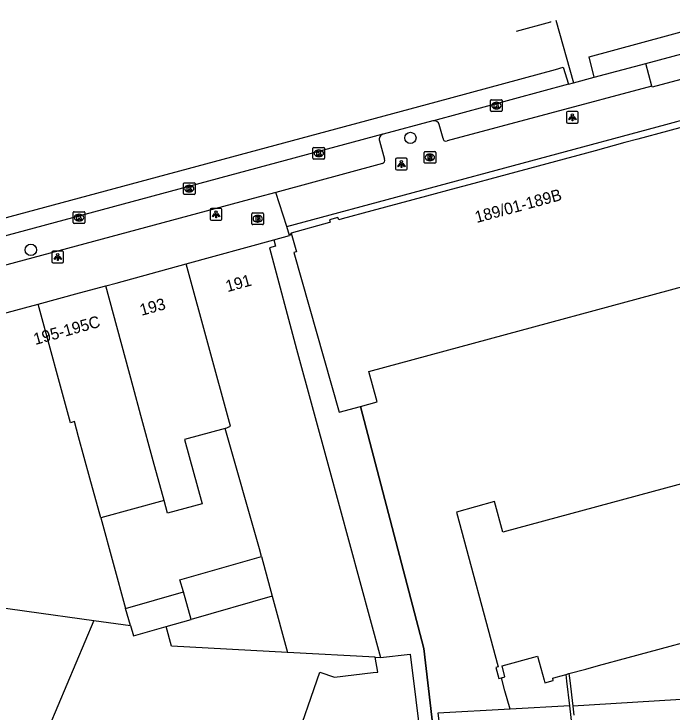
# Model space of a CAD drawing. Extents: x 159718 to 160783, y 383290 to 384030.
# Drawn here: x 159807.9 to 159864.4, y 383585.8 to 383645.7 of the extents above; entities that cross this region are included whole.
import ezdxf

# ---------------------------------------------------------------- set-up
doc = ezdxf.new("R2010")
doc.units = 0
for name, color, linetype in [('IMGEO_Boom', 7, 'Continuous'), ('IMGEO_Brandkraan', 7, 'Continuous'), ('IMGEO_Hek', 7, 'Continuous'), ('IMGEO_Kolk', 7, 'Continuous'), ('IMGEO_Lichtpunt', 7, 'Continuous'), ('IMGEO_Muur', 7, 'Continuous'), ('IMGEO_Pand', 7, 'Continuous'), ('IMGEO_Pand_nummerreeks', 7, 'Continuous'), ('IMGEO_Parkeervlak_open', 7, 'Continuous'), ('IMGEO_Rijbaan_lokaal_gesloten', 7, 'Continuous'), ('IMGEO_Rijbaan_lokaal_open', 7, 'Continuous'), ('IMGEO_Rioolput', 7, 'Continuous'), ('IMGEO_Voetpad_open', 7, 'Continuous')]:
    doc.layers.add(name, color=color, linetype=linetype)

msp = doc.modelspace()

# ---------------------------------------------------------------- linework, layer by layer
at = {"layer": 'IMGEO_Boom'}
for centre in [(159841.911, 383635.04), (159809.324, 383625.432)]:
    msp.add_circle(centre, 0.489, dxfattribs=at)
at = {"layer": 'IMGEO_Brandkraan'}
for p, q in [((159828.375, 383628.601), (159829.227, 383628.601)), ((159828.3, 383627.675), (159828.3, 383628.527)), ((159828.788, 383628.381), (159828.813, 383628.381)), ((159829.301, 383628.527), (159829.301, 383627.675)), ((159829.227, 383627.601), (159828.375, 383627.601)), ((159828.811, 383627.821), (159828.786, 383627.821))]:
    msp.add_line(p, q, dxfattribs=at)
for points in [[(159828.375, 383628.601), (159829.227, 383628.601)], [(159828.3, 383627.675), (159828.3, 383628.527)], [(159828.648, 383628.301), (159828.648, 383627.901), (159828.861, 383627.901)], [(159828.879, 383628.301), (159828.648, 383628.301)], [(159828.827, 383628.22), (159828.773, 383628.22), (159828.773, 383628.144)], [(159828.773, 383628.144), (159828.826, 383628.144)], [(159828.835, 383628.068), (159828.773, 383628.068), (159828.773, 383627.987)], [(159828.773, 383627.987), (159828.835, 383627.987)], [(159829.301, 383628.527), (159829.301, 383627.675)], [(159829.227, 383627.601), (159828.375, 383627.601)]]:
    msp.add_lwpolyline(points, dxfattribs=at)
for centre, radius, start, end in [((159828.377, 383628.525), 0.0765, 91.55205, 178.44795), ((159828.377, 383628.525), 0.0765, 91.55205, 178.44795), ((159829.225, 383628.525), 0.0765, 1.55205, 88.44795), ((159829.225, 383628.525), 0.0765, 1.55205, 88.44795), ((159828.828, 383628.182), 0.0379, 267.82845, 90.93552), ((159828.836, 383628.027), 0.0404, 269.87594, 90.50774), ((159828.883, 383628.156), 0.145, 59.4692, 91.53667), ((159828.908, 383628.203), 0.0922, 285.51372, 58.15012), ((159828.913, 383628.011), 0.105, 301.31148, 78.98903), ((159828.377, 383627.677), 0.0765, 181.55205, 268.44795), ((159828.377, 383627.677), 0.0765, 181.55205, 268.44795), ((159828.867, 383628.152), 0.251, 268.66757, 293.53466), ((159829.225, 383627.677), 0.0765, 271.55205, 358.44795), ((159829.225, 383627.677), 0.0765, 271.55205, 358.44795)]:
    msp.add_arc(centre, radius, start, end, dxfattribs=at)
for centre, major_axis, ratio, start_param, end_param in [((159828.787, 383628.101), (-0.387, 0.002), 0.722429, 4.712389, 7.853982), ((159828.812, 383628.101), (-0.39, 0.002), 0.717154, 1.570796, 4.712389)]:
    msp.add_ellipse(centre, major_axis=major_axis, ratio=ratio, start_param=start_param, end_param=end_param, dxfattribs=at)
at = {"layer": 'IMGEO_Hek'}
msp.add_lwpolyline([(159837.629, 383611.992), (159843.064, 383591.222), (159845.381, 383571.333)], dxfattribs=at)
at = {"layer": 'IMGEO_Kolk'}
for p, q in [((159848.799, 383637.395), (159848.799, 383638.247)), ((159848.874, 383638.321), (159849.726, 383638.321)), ((159849.8, 383638.247), (159849.8, 383637.395)), ((159849.287, 383638.101), (159849.312, 383638.101)), ((159849.726, 383637.321), (159848.874, 383637.321)), ((159849.31, 383637.541), (159849.285, 383637.541)), ((159833.549, 383633.301), (159833.549, 383634.153)), ((159833.624, 383634.227), (159834.476, 383634.227)), ((159834.037, 383634.007), (159834.062, 383634.007)), ((159834.55, 383634.153), (159834.55, 383633.301)), ((159834.06, 383633.447), (159834.035, 383633.447)), ((159834.476, 383633.227), (159833.624, 383633.227)), ((159822.423, 383630.269), (159822.423, 383631.121)), ((159822.498, 383631.195), (159823.35, 383631.195)), ((159822.911, 383630.975), (159822.936, 383630.975)), ((159823.424, 383631.121), (159823.424, 383630.269)), ((159822.934, 383630.415), (159822.909, 383630.415)), ((159823.35, 383630.195), (159822.498, 383630.195)), ((159812.96, 383627.783), (159812.96, 383628.635)), ((159813.035, 383628.709), (159813.887, 383628.709)), ((159813.961, 383628.635), (159813.961, 383627.783)), ((159813.448, 383628.489), (159813.473, 383628.489)), ((159813.887, 383627.709), (159813.035, 383627.709)), ((159813.471, 383627.929), (159813.446, 383627.929))]:
    msp.add_line(p, q, dxfattribs=at)
for points in [[(159848.799, 383637.395), (159848.799, 383638.247)], [(159848.874, 383638.321), (159849.726, 383638.321)], [(159849.8, 383638.247), (159849.8, 383637.395)], [(159849.12, 383638.021), (159849.243, 383638.021), (159849.243, 383637.87), (159849.373, 383638.021), (159849.537, 383638.021), (159849.391, 383637.87), (159849.544, 383637.621), (159849.392, 383637.621), (159849.307, 383637.785), (159849.243, 383637.718), (159849.243, 383637.621), (159849.12, 383637.621), (159849.12, 383638.021)], [(159849.726, 383637.321), (159848.874, 383637.321)], [(159833.549, 383633.301), (159833.549, 383634.153)], [(159833.624, 383634.227), (159834.476, 383634.227)], [(159834.55, 383634.153), (159834.55, 383633.301)], [(159833.87, 383633.927), (159833.993, 383633.927), (159833.993, 383633.776), (159834.123, 383633.927), (159834.287, 383633.927), (159834.141, 383633.776), (159834.294, 383633.527), (159834.142, 383633.527), (159834.057, 383633.691), (159833.993, 383633.624), (159833.993, 383633.527), (159833.87, 383633.527), (159833.87, 383633.927)], [(159834.476, 383633.227), (159833.624, 383633.227)], [(159822.423, 383630.269), (159822.423, 383631.121)], [(159822.498, 383631.195), (159823.35, 383631.195)], [(159823.424, 383631.121), (159823.424, 383630.269)], [(159822.744, 383630.895), (159822.867, 383630.895), (159822.867, 383630.744), (159822.997, 383630.895), (159823.161, 383630.895), (159823.015, 383630.744), (159823.168, 383630.495), (159823.016, 383630.495), (159822.931, 383630.659), (159822.867, 383630.592), (159822.867, 383630.495), (159822.744, 383630.495), (159822.744, 383630.895)], [(159823.35, 383630.195), (159822.498, 383630.195)], [(159812.96, 383627.783), (159812.96, 383628.635)], [(159813.035, 383628.709), (159813.887, 383628.709)], [(159813.961, 383628.635), (159813.961, 383627.783)], [(159813.281, 383628.409), (159813.404, 383628.409), (159813.404, 383628.258), (159813.534, 383628.409), (159813.698, 383628.409), (159813.552, 383628.258), (159813.705, 383628.009), (159813.553, 383628.009), (159813.468, 383628.173), (159813.404, 383628.106), (159813.404, 383628.009), (159813.281, 383628.009), (159813.281, 383628.409)], [(159813.887, 383627.709), (159813.035, 383627.709)]]:
    msp.add_lwpolyline(points, dxfattribs=at)
for centre, start, end in [((159848.876, 383638.245), 91.55205, 178.44795), ((159848.876, 383638.245), 91.55205, 178.44795), ((159849.724, 383638.245), 1.55205, 88.44795), ((159849.724, 383638.245), 1.55205, 88.44795), ((159848.876, 383637.397), 181.55205, 268.44795), ((159848.876, 383637.397), 181.55205, 268.44795), ((159849.724, 383637.397), 271.55205, 358.44795), ((159849.724, 383637.397), 271.55205, 358.44795), ((159833.626, 383634.151), 91.55205, 178.44795), ((159833.626, 383634.151), 91.55205, 178.44795), ((159834.474, 383634.151), 1.55205, 88.44795), ((159834.474, 383634.151), 1.55205, 88.44795), ((159833.626, 383633.303), 181.55205, 268.44795), ((159833.626, 383633.303), 181.55205, 268.44795), ((159834.474, 383633.303), 271.55205, 358.44795), ((159834.474, 383633.303), 271.55205, 358.44795), ((159822.5, 383631.119), 91.55205, 178.44795), ((159822.5, 383631.119), 91.55205, 178.44795), ((159823.348, 383631.119), 1.55205, 88.44795), ((159823.348, 383631.119), 1.55205, 88.44795), ((159822.5, 383630.271), 181.55205, 268.44795), ((159822.5, 383630.271), 181.55205, 268.44795), ((159823.348, 383630.271), 271.55205, 358.44795), ((159823.348, 383630.271), 271.55205, 358.44795), ((159813.037, 383628.633), 91.55205, 178.44795), ((159813.037, 383628.633), 91.55205, 178.44795), ((159813.885, 383628.633), 1.55205, 88.44795), ((159813.885, 383628.633), 1.55205, 88.44795), ((159813.037, 383627.785), 181.55205, 268.44795), ((159813.037, 383627.785), 181.55205, 268.44795), ((159813.885, 383627.785), 271.55205, 358.44795), ((159813.885, 383627.785), 271.55205, 358.44795)]:
    msp.add_arc(centre, 0.0765, start, end, dxfattribs=at)
for centre, major_axis, ratio, start_param, end_param in [((159849.286, 383637.821), (-0.387, 0.002), 0.722429, 4.712389, 7.853982), ((159849.311, 383637.821), (-0.39, 0.002), 0.717154, 1.570796, 4.712389), ((159834.036, 383633.727), (-0.387, 0.002), 0.722429, 4.712389, 7.853982), ((159834.061, 383633.727), (-0.39, 0.002), 0.717154, 1.570796, 4.712389), ((159822.91, 383630.695), (-0.387, 0.002), 0.722429, 4.712389, 7.853982), ((159822.935, 383630.695), (-0.39, 0.002), 0.717154, 1.570796, 4.712389), ((159813.447, 383628.209), (-0.387, 0.002), 0.722429, 4.712389, 7.853982), ((159813.472, 383628.209), (-0.39, 0.002), 0.717154, 1.570796, 4.712389)]:
    msp.add_ellipse(centre, major_axis=major_axis, ratio=ratio, start_param=start_param, end_param=end_param, dxfattribs=at)
at = {"layer": 'IMGEO_Lichtpunt'}
for p, q in [((159855.328, 383637.218), (159855.328, 383636.411)), ((159855.328, 383637.218), (159855.328, 383636.411)), ((159856.23, 383637.313), (159855.422, 383637.313)), ((159856.23, 383637.313), (159855.422, 383637.313)), ((159856.324, 383636.411), (159856.324, 383637.218)), ((159856.324, 383636.411), (159856.324, 383637.218)), ((159855.422, 383636.317), (159856.23, 383636.317)), ((159855.422, 383636.317), (159856.23, 383636.317)), ((159840.648, 383633.201), (159840.648, 383632.394)), ((159840.648, 383633.201), (159840.648, 383632.394)), ((159841.55, 383633.296), (159840.742, 383633.296)), ((159841.55, 383633.296), (159840.742, 383633.296)), ((159841.644, 383632.394), (159841.644, 383633.201)), ((159841.644, 383632.394), (159841.644, 383633.201)), ((159840.742, 383632.3), (159841.55, 383632.3)), ((159840.742, 383632.3), (159841.55, 383632.3)), ((159824.731, 383628.885), (159824.731, 383628.078)), ((159824.731, 383628.885), (159824.731, 383628.078)), ((159825.633, 383628.98), (159824.825, 383628.98)), ((159825.633, 383628.98), (159824.825, 383628.98)), ((159825.727, 383628.078), (159825.727, 383628.885)), ((159825.727, 383628.078), (159825.727, 383628.885)), ((159824.825, 383627.984), (159825.633, 383627.984)), ((159824.825, 383627.984), (159825.633, 383627.984)), ((159811.133, 383625.229), (159811.133, 383624.422)), ((159811.133, 383625.229), (159811.133, 383624.422)), ((159812.035, 383625.324), (159811.227, 383625.324)), ((159812.035, 383625.324), (159811.227, 383625.324)), ((159812.129, 383624.422), (159812.129, 383625.229)), ((159812.129, 383624.422), (159812.129, 383625.229)), ((159811.227, 383624.328), (159812.035, 383624.328)), ((159811.227, 383624.328), (159812.035, 383624.328))]:
    msp.add_line(p, q, dxfattribs=at)
for points in [[(159855.702, 383636.882), (159855.741, 383636.854), (159855.553, 383636.592), (159855.515, 383636.619), (159855.702, 383636.882)], [(159855.804, 383636.834), (159855.851, 383636.834), (159855.851, 383636.512), (159855.804, 383636.512), (159855.804, 383636.834)], [(159855.914, 383636.854), (159855.952, 383636.881), (159856.139, 383636.619), (159856.1, 383636.591), (159855.914, 383636.854)], [(159841.022, 383632.865), (159841.061, 383632.837), (159840.873, 383632.575), (159840.835, 383632.602), (159841.022, 383632.865)], [(159841.124, 383632.817), (159841.171, 383632.817), (159841.171, 383632.495), (159841.124, 383632.495), (159841.124, 383632.817)], [(159841.234, 383632.837), (159841.272, 383632.864), (159841.459, 383632.602), (159841.42, 383632.574), (159841.234, 383632.837)], [(159825.105, 383628.549), (159825.144, 383628.521), (159824.956, 383628.259), (159824.918, 383628.286), (159825.105, 383628.549)], [(159825.207, 383628.501), (159825.254, 383628.501), (159825.254, 383628.179), (159825.207, 383628.179), (159825.207, 383628.501)], [(159825.317, 383628.521), (159825.355, 383628.548), (159825.542, 383628.286), (159825.503, 383628.258), (159825.317, 383628.521)], [(159811.507, 383624.893), (159811.546, 383624.865), (159811.358, 383624.603), (159811.32, 383624.63), (159811.507, 383624.893)], [(159811.609, 383624.845), (159811.656, 383624.845), (159811.656, 383624.523), (159811.609, 383624.523), (159811.609, 383624.845)], [(159811.719, 383624.865), (159811.757, 383624.892), (159811.944, 383624.63), (159811.905, 383624.602), (159811.719, 383624.865)]]:
    msp.add_lwpolyline(points, dxfattribs=at)
for centre in [(159855.827, 383637.016), (159841.147, 383632.999), (159825.23, 383628.683), (159811.632, 383625.027)]:
    msp.add_circle(centre, 0.0994, dxfattribs=at)
for centre, start, end in [((159855.422, 383637.218), 90, 180), ((159855.422, 383637.218), 90, 180), ((159856.23, 383637.218), 0, 90), ((159856.23, 383637.218), 0, 90), ((159855.422, 383636.411), 180, 270), ((159855.422, 383636.411), 180, 270), ((159856.23, 383636.411), 270, 0), ((159856.23, 383636.411), 270, 360), ((159840.742, 383633.201), 90, 180), ((159840.742, 383633.201), 90, 180), ((159841.55, 383633.201), 0, 90), ((159841.55, 383633.201), 0, 90), ((159840.742, 383632.394), 180, 270), ((159840.742, 383632.394), 180, 270), ((159841.55, 383632.394), 270, 0), ((159841.55, 383632.394), 270, 360), ((159824.825, 383628.885), 90, 180), ((159824.825, 383628.885), 90, 180), ((159825.633, 383628.885), 0, 90), ((159825.633, 383628.885), 0, 90), ((159824.825, 383628.078), 180, 270), ((159824.825, 383628.078), 180, 270), ((159825.633, 383628.078), 270, 0), ((159825.633, 383628.078), 270, 360), ((159811.227, 383625.229), 90, 180), ((159811.227, 383625.229), 90, 180), ((159812.035, 383625.229), 0, 90), ((159812.035, 383625.229), 0, 90), ((159811.227, 383624.422), 180, 270), ((159811.227, 383624.422), 180, 270), ((159812.035, 383624.422), 270, 0), ((159812.035, 383624.422), 270, 360)]:
    msp.add_arc(centre, 0.0946, start, end, dxfattribs=at)
at = {"layer": 'IMGEO_Muur'}
for points in [[(159855.533, 383589.061), (159855.6, 383588.479), (159855.855, 383586.262)], [(159855.596, 383586.307), (159855.356, 383588.412), (159855.289, 383588.995)], [(159856.149, 383583.71), (159856.163, 383583.587), (159855.911, 383583.554), (159855.596, 383586.307)], [(159855.855, 383586.262), (159855.942, 383585.511)]]:
    msp.add_lwpolyline(points, dxfattribs=at)
at = {"layer": 'IMGEO_Pand'}
for points in [[(159872.327, 383638.103), (159872.286, 383638.092), (159871.547, 383637.893), (159871.604, 383637.681), (159863.994, 383635.627), (159861.438, 383634.938), (159860.326, 383634.638), (159857.768, 383633.947), (159849.488, 383631.714), (159846.938, 383631.025), (159845.854, 383630.733), (159843.294, 383630.042), (159838.611, 383628.779), (159836.055, 383628.089), (159835.755, 383628.009), (159835.694, 383628.212), (159834.97, 383628.022), (159835.026, 383627.809), (159834.97, 383627.793), (159831.677, 383626.864)], [(159831.677, 383626.864), (159832.125, 383625.276), (159831.912, 383625.22), (159835.792, 383611.496), (159837.629, 383611.992)], [(159822.67, 383624.23), (159830.19, 383626.287)], [(159830.19, 383626.287), (159830.335, 383625.757), (159829.805, 383625.611), (159832.133, 383616.92), (159834.9, 383606.758), (159839.341, 383590.45)], [(159837.629, 383611.992), (159839.07, 383612.381), (159838.335, 383614.999), (159873.243, 383624.427), (159873.715, 383622.691), (159875.128, 383623.071), (159877.376, 383614.802), (159877.821, 383614.924), (159878.961, 383610.943), (159877.066, 383610.416), (159877.484, 383608.667), (159849.848, 383601.197), (159849.144, 383603.825), (159845.864, 383602.911), (159849.46, 383589.649), (159849.255, 383589.592), (159849.514, 383588.656), (159849.727, 383588.706)], [(159815.752, 383622.342), (159816.654, 383622.584), (159822.67, 383624.23)], [(159825.994, 383610.097), (159826.462, 383610.291), (159822.67, 383624.23)], [(159809.943, 383620.783), (159813.492, 383621.736), (159815.752, 383622.342)], [(159820.763, 383603.912), (159819.835, 383607.322), (159818.775, 383611.226), (159818.104, 383613.692), (159815.752, 383622.342)], [(159798.873, 383617.812), (159799.199, 383617.899), (159804.906, 383619.431), (159809.943, 383620.783)], [(159815.321, 383602.432), (159814.393, 383605.84), (159813.424, 383609.398), (159813.07, 383610.697), (159812.715, 383610.6), (159809.943, 383620.783)], [(159825.994, 383610.097), (159822.519, 383609.152), (159824.02, 383603.628), (159821.059, 383602.823), (159820.763, 383603.912)], [(159829.124, 383599.118), (159828.949, 383599.764), (159825.994, 383610.097)], [(159820.763, 383603.912), (159815.321, 383602.432)], [(159815.321, 383602.432), (159817.46, 383594.653)], [(159822.423, 383596.071), (159822.124, 383597.117), (159829.124, 383599.118)], [(159829.124, 383599.118), (159830.053, 383595.709)], [(159855.533, 383589.061), (159856.977, 383589.451), (159858.08, 383589.749), (159860.623, 383590.435), (159868.897, 383592.669), (159871.454, 383593.359), (159872.545, 383593.654), (159875.104, 383594.345), (159882.713, 383596.399), (159882.779, 383596.187), (159883.427, 383596.361), (159883.532, 383596.389), (159883.934, 383596.497), (159883.874, 383596.719), (159884.198, 383596.814)], [(159817.46, 383594.653), (159822.423, 383596.071)], [(159823.095, 383593.721), (159822.423, 383596.071)], [(159830.053, 383595.709), (159823.095, 383593.721)], [(159830.053, 383595.709), (159831.367, 383590.881)], [(159805.09, 383594.973), (159808.971, 383594.434), (159814.732, 383593.633)], [(159817.877, 383593.196), (159817.46, 383594.653)], [(159814.732, 383593.633), (159810.092, 383582.628)], [(159814.732, 383593.633), (159817.877, 383593.196)], [(159820.932, 383593.103), (159823.095, 383593.721)], [(159817.877, 383593.196), (159818.132, 383592.303), (159820.932, 383593.103)], [(159831.367, 383590.881), (159821.413, 383591.419), (159820.932, 383593.103)], [(159838.901, 383590.474), (159831.367, 383590.881)], [(159839.742, 383555.197), (159840.63, 383557.261), (159840.254, 383558.274), (159841.327, 383560.302), (159841.705, 383560.146), (159839.698, 383575.158), (159836.545, 383574.871), (159835.742, 383581.326), (159831.88, 383582.671), (159834.149, 383589.19), (159835.383, 383588.76), (159838.723, 383589.153), (159839.126, 383589.2), (159838.901, 383590.474)], [(159838.901, 383590.474), (159839.341, 383590.45)], [(159839.341, 383590.45), (159841.885, 383590.73), (159846.252, 383555.697), (159847.123, 383548.271), (159847.706, 383543.305), (159847.499, 383542.824)], [(159849.727, 383588.706), (159850.025, 383588.775), (159849.802, 383589.74), (159852.84, 383590.574), (159853.397, 383588.496), (159853.465, 383588.268), (159854.175, 383588.471), (159854.134, 383588.683), (159854.428, 383588.763), (159855.289, 383588.995)], [(159855.289, 383588.995), (159855.533, 383589.061)]]:
    msp.add_lwpolyline(points, dxfattribs=at)
at = {"layer": 'IMGEO_Parkeervlak_open'}
msp.add_lwpolyline([(159862.639, 383639.499), (159862.136, 383641.425)], dxfattribs=at)
at = {"layer": 'IMGEO_Rijbaan_lokaal_gesloten'}
for points in [[(159853.941, 383645.03), (159853.957, 383644.972), (159851.006, 383644.174)], [(159862.136, 383641.425), (159867.563, 383642.898)], [(159857.701, 383640.246), (159862.136, 383641.425)], [(159783.577, 383621.851), (159844.116, 383638.137), (159854.37, 383640.927), (159855.035, 383641.117), (159855.496, 383639.651)], [(159855.496, 383639.651), (159843.895, 383636.522)], [(159843.895, 383636.522), (159843.84, 383636.516), (159839.578, 383635.362), (159839.547, 383635.354)], [(159839.547, 383635.354), (159783.978, 383620.4)]]:
    msp.add_lwpolyline(points, dxfattribs=at)
at = {"layer": 'IMGEO_Rijbaan_lokaal_open'}
for points in [[(159857.701, 383640.246), (159857.264, 383641.995), (159870.849, 383645.682)], [(159854.392, 383645.161), (159855.908, 383639.763)], [(159855.908, 383639.763), (159857.701, 383640.246)], [(159855.496, 383639.651), (159855.908, 383639.763)], [(159884.198, 383596.814), (159884.433, 383595.889), (159885.039, 383593.495), (159872.278, 383590.069), (159872.145, 383587.273), (159855.855, 383586.262)]]:
    msp.add_lwpolyline(points, dxfattribs=at)
at = {"layer": 'IMGEO_Rioolput'}
for p, q in [((159843.088, 383632.944), (159843.088, 383633.796)), ((159843.163, 383633.87), (159844.015, 383633.87)), ((159843.576, 383633.65), (159843.601, 383633.65)), ((159844.089, 383633.796), (159844.089, 383632.944)), ((159844.015, 383632.87), (159843.163, 383632.87)), ((159843.599, 383633.09), (159843.574, 383633.09))]:
    msp.add_line(p, q, dxfattribs=at)
for points in [[(159843.088, 383632.944), (159843.088, 383633.796)], [(159843.163, 383633.87), (159844.015, 383633.87)], [(159843.677, 383633.568), (159843.425, 383633.57), (159843.425, 383633.17)], [(159843.603, 383633.489), (159843.549, 383633.489), (159843.549, 383633.408)], [(159843.549, 383633.408), (159843.601, 383633.408)], [(159844.089, 383633.796), (159844.089, 383632.944)], [(159844.015, 383632.87), (159843.163, 383632.87)], [(159843.425, 383633.17), (159843.549, 383633.17), (159843.549, 383633.332), (159843.56, 383633.332)], [(159843.607, 383633.303), (159843.678, 383633.17), (159843.818, 383633.17), (159843.753, 383633.296)]]:
    msp.add_lwpolyline(points, dxfattribs=at)
for centre, radius, start, end in [((159843.165, 383633.794), 0.0765, 91.55205, 178.44795), ((159843.165, 383633.794), 0.0765, 91.55205, 178.44795), ((159843.585, 383633.597), 0.19, 274.7715, 282.96867), ((159843.609, 383633.393), 0.0964, 77.00612, 93.18647), ((159843.623, 383633.45), 0.0378, 276.66336, 79.67722), ((159843.676, 383633.458), 0.109, 350.36119, 89.41601), ((159843.674, 383633.458), 0.112, 277.58423, 350.98172), ((159844.013, 383633.794), 0.0765, 1.55205, 88.44795), ((159844.013, 383633.794), 0.0765, 1.55205, 88.44795), ((159843.165, 383632.946), 0.0765, 181.55205, 268.44795), ((159843.165, 383632.946), 0.0765, 181.55205, 268.44795), ((159843.559, 383633.279), 0.0533, 26.02933, 88.69889), ((159843.658, 383633.243), 0.108, 29.51342, 73.79051), ((159844.013, 383632.946), 0.0765, 271.55205, 358.44795), ((159844.013, 383632.946), 0.0765, 271.55205, 358.44795)]:
    msp.add_arc(centre, radius, start, end, dxfattribs=at)
for centre, major_axis, ratio, start_param, end_param in [((159843.575, 383633.37), (-0.387, 0.002), 0.722429, 4.712389, 7.853982), ((159843.6, 383633.37), (-0.39, 0.002), 0.717154, 1.570796, 4.712389)]:
    msp.add_ellipse(centre, major_axis=major_axis, ratio=ratio, start_param=start_param, end_param=end_param, dxfattribs=at)
at = {"layer": 'IMGEO_Voetpad_open'}
for points in [[(159868.154, 383640.85), (159862.663, 383639.405), (159862.639, 383639.499)], [(159862.639, 383639.499), (159845.083, 383634.794)], [(159831.316, 383627.447), (159863.843, 383636.185), (159872.198, 383638.482)], [(159844.715, 383634.991), (159844.395, 383636.202)], [(159839.261, 383634.795), (159839.683, 383633.233)], [(159839.508, 383632.85), (159830.349, 383630.364)], [(159830.349, 383630.364), (159828.847, 383629.956), (159785.659, 383618.347)], [(159831.316, 383627.447), (159830.349, 383630.364)], [(159831.539, 383626.662), (159831.316, 383627.447)], [(159831.677, 383626.864), (159831.539, 383626.662)], [(159830.19, 383626.287), (159831.539, 383626.662)], [(159845.381, 383571.333), (159843.064, 383591.222), (159837.629, 383611.992)], [(159850.47, 383586.023), (159850.036, 383587.59), (159849.727, 383588.706)], [(159850.47, 383586.023), (159844.263, 383585.68), (159846.081, 383571.598)], [(159855.596, 383586.307), (159850.47, 383586.023)]]:
    msp.add_lwpolyline(points, dxfattribs=at)
for centre, radius, start, end in [((159843.923, 383636.014), 0.508, 21.6597, 93.10182), ((159839.677, 383634.935), 0.439, 107.25174, 198.55716), ((159844.967, 383635.019), 0.253, 186.27077, 297.40662), ((159839.437, 383633.114), 0.273, 285.096, 25.79087)]:
    msp.add_arc(centre, radius, start, end, dxfattribs=at)

# ---------------------------------------------------------------- texts
at = {"layer": 'IMGEO_Pand_nummerreeks'}
for s, rotation, p in [('189/01-189B', 15.12036, (159847.6, 383627.734)), ('191', 15.38392, (159826.199, 383621.8)), ('193', 15.42402, (159818.826, 383619.768)), ('195-195C', 15.62456, (159809.706, 383617.267))]:
    msp.add_text(s, height=1, rotation=rotation, dxfattribs=at).set_placement(p)

doc.saveas('drawing.dxf')
